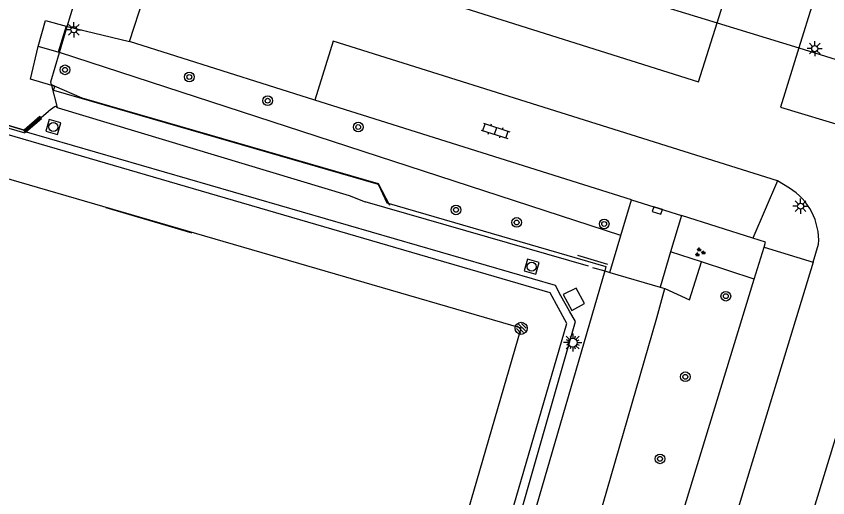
# Model space of a CAD drawing. Extents: x 137999 to 141000, y 397500 to 400501.
# Drawn here: x 139164.1 to 139231.2, y 399792.8 to 399832.5 of the extents above; entities that cross this region are included whole.
import ezdxf

# ---------------------------------------------------------------- set-up
doc = ezdxf.new("R2010")
doc.units = 0
for name, color, linetype in [('bs-afsc-belijning', 7, 'Continuous'), ('bs-afsc-doel', 7, 'Continuous'), ('bs-afsc-hekwerk laag', 7, 'Continuous'), ('bs-afsc-poort', 7, 'Continuous'), ('bs-afsc-schoonlooprooster', 7, 'Continuous'), ('bs-symb-cornervlag', 7, 'Continuous'), ('bs-symb-veldverlichting', 7, 'Continuous'), ('gg-afsc-hekwerk', 7, 'Continuous'), ('gg-afsc-muur', 7, 'Continuous'), ('gg-bbg-bijgebouw', 7, 'Continuous'), ('gg-knt-onverhard', 7, 'Continuous'), ('gg-knt-verharding', 7, 'Continuous'), ('gg-knt-verharding nz', 7, 'Continuous'), ('gt-grn-groengrens', 7, 'Continuous'), ('gt-symb-boom', 7, 'Continuous'), ('gt-symb-groenvak', 7, 'Continuous'), ('gt-symb-klinker verharding', 7, 'Continuous'), ('gt-symb-kolk', 7, 'Continuous'), ('gt-symb-lichtmast', 7, 'Continuous'), ('gt-symb-rioolschacht', 7, 'Continuous')]:
    doc.layers.add(name, color=color, linetype=linetype)

# ---------------------------------------------------------------- blocks, each defined once
blk = doc.blocks.new('gt0-LMAST')
at = {"layer": 'gt-symb-lichtmast'}
for p, q in [((-0.182, 0.173), (-0.447, 0.438)), ((-0.005, 0.246), (-0.005, 0.621)), ((0.172, 0.173), (0.437, 0.438)), ((-0.255, -0.004), (-0.63, -0.004)), ((-0.182, -0.181), (-0.447, -0.446)), ((-0.005, -0.254), (-0.005, -0.629)), ((0.437, -0.446), (0.172, -0.181)), ((0.245, -0.004), (0.62, -0.004))]:
    blk.add_line(p, q, dxfattribs=at)
blk.add_circle((-0.005, -0.004), 0.25, dxfattribs=at)
blk = doc.blocks.new('gt0-RS')
at = {"layer": 'gt-symb-rioolschacht'}
blk.add_lwpolyline([(-0.5, -0.5), (0.5, -0.5), (0.5, 0.5), (-0.5, 0.5)], close=True, dxfattribs=at)
blk.add_circle((0, 0), 0.375, dxfattribs=at)
blk = doc.blocks.new('gt0-BOOM')
at = {"layer": 'gt-symb-boom'}
for radius in [0.4, 0.2]:
    blk.add_circle((0, 0), radius, dxfattribs=at)
blk = doc.blocks.new('gt0-KL1')
at = {"layer": 'gt-symb-klinker verharding'}
for p, q in [((-1.15, 0.3), (1.15, 0.3)), ((-1, -0.3), (-1, 0.3)), ((-0.5, 0.3), (-0.5, 0.45)), ((0, -0.3), (0, 0.3)), ((0.5, 0.3), (0.5, 0.45)), ((1, -0.3), (1, 0.3)), ((-1.15, -0.3), (1.15, -0.3)), ((-0.5, -0.45), (-0.5, -0.3)), ((0.5, -0.45), (0.5, -0.3))]:
    blk.add_line(p, q, dxfattribs=at)
blk = doc.blocks.new('gt0-GRVAK')
at = {"layer": 'gt-symb-groenvak'}
for p, q in [((-0.11, 0.189), (-0.228, 0.24)), ((-0.182, 0.153), (0.088, 0.153)), ((-0.091, 0.211), (-0.156, 0.322)), ((-0.047, 0.214), (-0.047, 0.393)), ((-0.004, 0.211), (0.061, 0.322)), ((0.015, 0.189), (0.133, 0.24)), ((0.262, -0.052), (0.197, 0.059)), ((0.305, -0.049), (0.305, 0.13)), ((0.349, -0.052), (0.414, 0.059)), ((-0.245, -0.228), (-0.363, -0.177)), ((-0.318, -0.264), (-0.047, -0.264)), ((-0.226, -0.206), (-0.291, -0.095)), ((-0.183, -0.203), (-0.183, -0.024)), ((-0.139, -0.206), (-0.074, -0.095)), ((-0.12, -0.228), (-0.002, -0.177)), ((0.243, -0.074), (0.125, -0.023)), ((0.17, -0.11), (0.441, -0.11)), ((0.368, -0.074), (0.486, -0.023))]:
    blk.add_line(p, q, dxfattribs=at)
blk = doc.blocks.new('gt0-KOLK')
at = {"layer": 'gt-symb-kolk'}
blk.add_lwpolyline([(0, 0), (0.375, 0), (0.375, 0.4), (-0.375, 0.4), (-0.375, 0), (0, 0)], dxfattribs=at)
blk = doc.blocks.new('bs0-VELDV')
at = {"layer": 'bs-symb-veldverlichting'}
for p, q in [((0, 0.75), (0, 0.375)), ((-0.375, 0), (-0.75, 0)), ((-0.53, 0.53), (-0.265, 0.265)), ((-0.346, 0.144), (-0.52, 0.215)), ((-0.215, 0.52), (-0.144, 0.346)), ((0.215, 0.52), (0.144, 0.346)), ((0.265, 0.265), (0.53, 0.53)), ((0.346, 0.144), (0.52, 0.215)), ((0.375, 0), (0.75, 0)), ((-0.265, -0.265), (-0.53, -0.53)), ((-0.346, -0.144), (-0.52, -0.215)), ((-0.144, -0.346), (-0.215, -0.52)), ((0, -0.375), (0, -0.75)), ((0.144, -0.346), (0.215, -0.52)), ((0.265, -0.265), (0.53, -0.53)), ((0.346, -0.144), (0.52, -0.215))]:
    blk.add_line(p, q, dxfattribs=at)
blk.add_circle((0, 0), 0.375, dxfattribs=at)
blk = doc.blocks.new('bs0-CORNVLG')
at = {"layer": 'bs-symb-cornervlag'}
for p, q in [((-0.345, 0.203), (0.203, -0.345)), ((-0.212, 0.354), (0.345, -0.203)), ((0.025, 0.399), (0.399, 0.025)), ((-0.399, -0.025), (-0.025, -0.399))]:
    blk.add_line(p, q, dxfattribs=at)
blk.add_circle((0, 0), 0.5, dxfattribs=at)

msp = doc.modelspace()

# ---------------------------------------------------------------- linework, layer by layer
at = {"layer": 'bs-afsc-belijning'}
msp.add_lwpolyline([(139177.931, 399710.718), (139205.833, 399806.765), (139144.427, 399824.628), (139116.518, 399728.592), (139177.931, 399710.718)], dxfattribs=at)
at = {"layer": 'bs-afsc-doel'}
msp.add_line((139178.647, 399814.63), (139171.52, 399816.716), dxfattribs=at)
at = {"layer": 'bs-afsc-hekwerk laag'}
for p, q in [((139141.555, 399829.895), (139164.757, 399823.146)), ((139167.23, 399826.796), (139167.02, 399826.888)), ((139166.827, 399824.768), (139167.22, 399825.048)), ((139164.757, 399823.146), (139166.062, 399824.157)), ((139164.757, 399823.146), (139164.753, 399823.135)), ((139164.899, 399822.987), (139164.946, 399822.973)), ((139210.481, 399812.802), (139212.963, 399812.05))]:
    msp.add_line(p, q, dxfattribs=at)
for points in [[(139167.23, 399826.796), (139169.507, 399825.795), (139194.022, 399818.72), (139194.936, 399816.947)], [(139167.22, 399825.048), (139167.326, 399825.124), (139167.5, 399825)], [(139164.814, 399823.011), (139166.753, 399824.716), (139166.827, 399824.768)], [(139164.753, 399823.135), (139164.722, 399823.038), (139164.899, 399822.987)], [(139209.1, 399809.45), (139208.662, 399810.295), (139164.946, 399822.973)], [(139205.137, 399789.218), (139210.309, 399807.319), (139209.831, 399808.19)]]:
    msp.add_lwpolyline(points, dxfattribs=at)
at = {"layer": 'bs-afsc-poort'}
for p, q in [((139191.603, 399817.731), (139192.934, 399817.226)), ((139213.152, 399811.385), (139217.311, 399810.171)), ((139209.831, 399808.19), (139209.1, 399809.45))]:
    msp.add_line(p, q, dxfattribs=at)
at = {"layer": 'bs-afsc-schoonlooprooster'}
msp.add_lwpolyline([(139210.39, 399810.075), (139209.302, 399809.55), (139210.007, 399808.223), (139211.071, 399808.802), (139210.39, 399810.075)], dxfattribs=at)
at = {"layer": 'gg-afsc-hekwerk'}
for p, q in [((139168.31, 399831.69), (139168.904, 399833.693)), ((139167.675, 399829.549), (139168.31, 399831.69)), ((139167.039, 399826.813), (139167.02, 399826.888)), ((139167.5, 399825), (139167.039, 399826.813)), ((139211.402, 399811.89), (139192.934, 399817.226)), ((139211.714, 399811.8), (139212.736, 399811.505)), ((139212.736, 399811.505), (139213.152, 399811.385)), ((139213.152, 399811.385), (139217.311, 399810.171)), ((139217.311, 399810.171), (139217.711, 399810.054)), ((139217.711, 399810.054), (139219.753, 399809.118))]:
    msp.add_line(p, q, dxfattribs=at)
for points in [[(139167.02, 399826.888), (139166.958, 399827.133), (139167.675, 399829.549)], [(139167.5, 399825), (139167.548, 399824.966), (139191.603, 399817.731)], [(139120.812, 399712.066), (139121.451, 399711.889), (139122.864, 399716.337), (139180.218, 399699.573), (139182.538, 399700.668), (139188.713, 399709.999), (139201.995, 399755.619), (139217.054, 399807.628), (139217.711, 399810.054)]]:
    msp.add_lwpolyline(points, dxfattribs=at)
at = {"layer": 'gg-afsc-muur'}
for p, q in [((139164.753, 399823.135), (139141.551, 399829.879)), ((139164.76, 399823.133), (139164.753, 399823.135))]:
    msp.add_line(p, q, dxfattribs=at)
for points in [[(139141.494, 399829.677), (139164.802, 399822.902), (139164.899, 399822.987)], [(139164.899, 399822.987), (139166.184, 399824.104), (139166.042, 399824.266), (139164.76, 399823.133)]]:
    msp.add_lwpolyline(points, dxfattribs=at)
at = {"layer": 'gg-bbg-bijgebouw'}
for p, q in [((139168.208, 399831.715), (139167.555, 399829.588)), ((139167.555, 399829.588), (139165.917, 399830.059))]:
    msp.add_line(p, q, dxfattribs=at)
msp.add_lwpolyline([(139165.917, 399830.059), (139166.511, 399832.183), (139168.208, 399831.715)], dxfattribs=at)
at = {"layer": 'gg-knt-onverhard'}
for p, q in [((139225.102, 399810.827), (139225.911, 399813.462)), ((139225.911, 399813.462), (139229.961, 399812.22)), ((139207.804, 399754.459), (139225.102, 399810.827))]:
    msp.add_line(p, q, dxfattribs=at)
at = {"layer": 'gg-knt-verharding'}
for p, q in [((139173.456, 399830.455), (139178.387, 399845.626)), ((139200.108, 399838.746), (139222.035, 399831.997)), ((139222.035, 399831.997), (139223.168, 399835.597)), ((139229.967, 399833.735), (139228.778, 399829.923)), ((139222.035, 399831.997), (139228.778, 399829.923)), ((139168.208, 399831.715), (139168.31, 399831.69)), ((139168.31, 399831.69), (139173.456, 399830.455)), ((139188.767, 399825.621), (139173.456, 399830.455)), ((139228.778, 399829.923), (139240.546, 399826.308)), ((139214.962, 399817.378), (139188.767, 399825.621)), ((139227.021, 399818.958), (139224.984, 399814.225)), ((139228.003, 399818.354), (139227.021, 399818.958)), ((139214.07, 399814.423), (139214.962, 399817.378)), ((139214.962, 399817.378), (139219.084, 399816.082)), ((139219.371, 399756.916), (139237.544, 399816.47)), ((139219.084, 399816.082), (139218.184, 399813.082)), ((139224.984, 399814.225), (139219.084, 399816.082)), ((139213.152, 399811.385), (139214.07, 399814.423)), ((139229.961, 399812.22), (139230.416, 399813.708)), ((139218.184, 399813.082), (139217.311, 399810.171)), ((139229.961, 399812.22), (139211.827, 399752.892)), ((139212.736, 399811.507), (139212.736, 399811.505))]:
    msp.add_line(p, q, dxfattribs=at)
for points in [[(139167.039, 399826.813), (139165.27, 399827.354), (139165.917, 399830.059)], [(139123.357, 399765.008), (139112.636, 399728.149), (139114.044, 399725.648), (139178.319, 399706.948), (139180.792, 399708.253), (139209.595, 399807.166), (139208.222, 399809.698), (139141.972, 399829.004), (139130.689, 399790.213)], [(139167.165, 399826.432), (139167.277, 399826.74), (139167.039, 399826.813)], [(139167.165, 399826.432), (139194.009, 399818.661), (139194.727, 399817.131), (139212.838, 399811.858), (139212.736, 399811.507)], [(139212.736, 399811.505), (139182.319, 399707.035), (139178.501, 399704.982), (139109.833, 399724.966), (139120.744, 399762.621), (139119.945, 399764.078), (139133.481, 399810.669)]]:
    msp.add_lwpolyline(points, dxfattribs=at)
msp.add_arc((139225.324, 399814.013), 5.101, 356.57425, 58.31791, dxfattribs=at)
at = {"layer": 'gg-knt-verharding nz'}
for p, q in [((139228.778, 399829.923), (139227.275, 399825.045)), ((139227.275, 399825.045), (139239.063, 399821.448))]:
    msp.add_line(p, q, dxfattribs=at)
for points in [[(139198.629, 399834.029), (139220.5, 399827.119), (139222.035, 399831.997)], [(139227.021, 399818.958), (139190.3, 399830.492), (139188.767, 399825.621)]]:
    msp.add_lwpolyline(points, dxfattribs=at)
at = {"layer": 'gt-grn-groengrens'}
for p, q in [((139167.675, 399829.549), (139167.555, 399829.588)), ((139214.07, 399814.423), (139167.675, 399829.549)), ((139220.73, 399812.252), (139218.184, 399813.082)), ((139219.753, 399809.118), (139220.73, 399812.252)), ((139225.102, 399810.827), (139220.73, 399812.252))]:
    msp.add_line(p, q, dxfattribs=at)
msp.add_lwpolyline([(139225.911, 399813.462), (139226.036, 399813.87), (139224.984, 399814.225)], dxfattribs=at)

# ---------------------------------------------------------------- block references
at = {"layer": 'bs-symb-cornervlag'}
msp.add_blockref('bs0-CORNVLG', (139205.833, 399806.765), dxfattribs=at)
at = {"layer": 'bs-symb-veldverlichting'}
msp.add_blockref('bs0-VELDV', (139210.093, 399805.588), dxfattribs=at)
at = {"layer": 'gt-symb-boom'}
for p in [(139168.124, 399828.118), (139178.398, 399827.526), (139184.875, 399825.565), (139192.363, 399823.389), (139200.441, 399816.547), (139205.455, 399815.51), (139212.693, 399815.386), (139222.749, 399809.419), (139219.403, 399802.76), (139217.308, 399795.979)]:
    msp.add_blockref('gt0-BOOM', p, dxfattribs=at)
at = {"layer": 'gt-symb-groenvak'}
msp.add_blockref('gt0-GRVAK', (139220.599, 399813.043), dxfattribs=at)
at = {"layer": 'gt-symb-klinker verharding', "rotation": -17.945563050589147}
msp.add_blockref('gt0-KL1', (139203.718, 399823.076), dxfattribs=at)
at = {"layer": 'gt-symb-kolk', "rotation": 162.55017196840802}
msp.add_blockref('gt0-KOLK', (139217.148, 399816.691), dxfattribs=at)
at = {"layer": 'gt-symb-lichtmast'}
for p in [(139168.86, 399831.431), (139230.1, 399829.872), (139228.93, 399816.858)]:
    msp.add_blockref('gt0-LMAST', p, dxfattribs=at)
at = {"layer": 'gt-symb-rioolschacht'}
for p, rotation in [((139167.164, 399823.39), 164.48582471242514), ((139206.697, 399811.856), 164.00028901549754)]:
    msp.add_blockref('gt0-RS', p, dxfattribs=dict(at, rotation=rotation))

doc.saveas('drawing.dxf')
